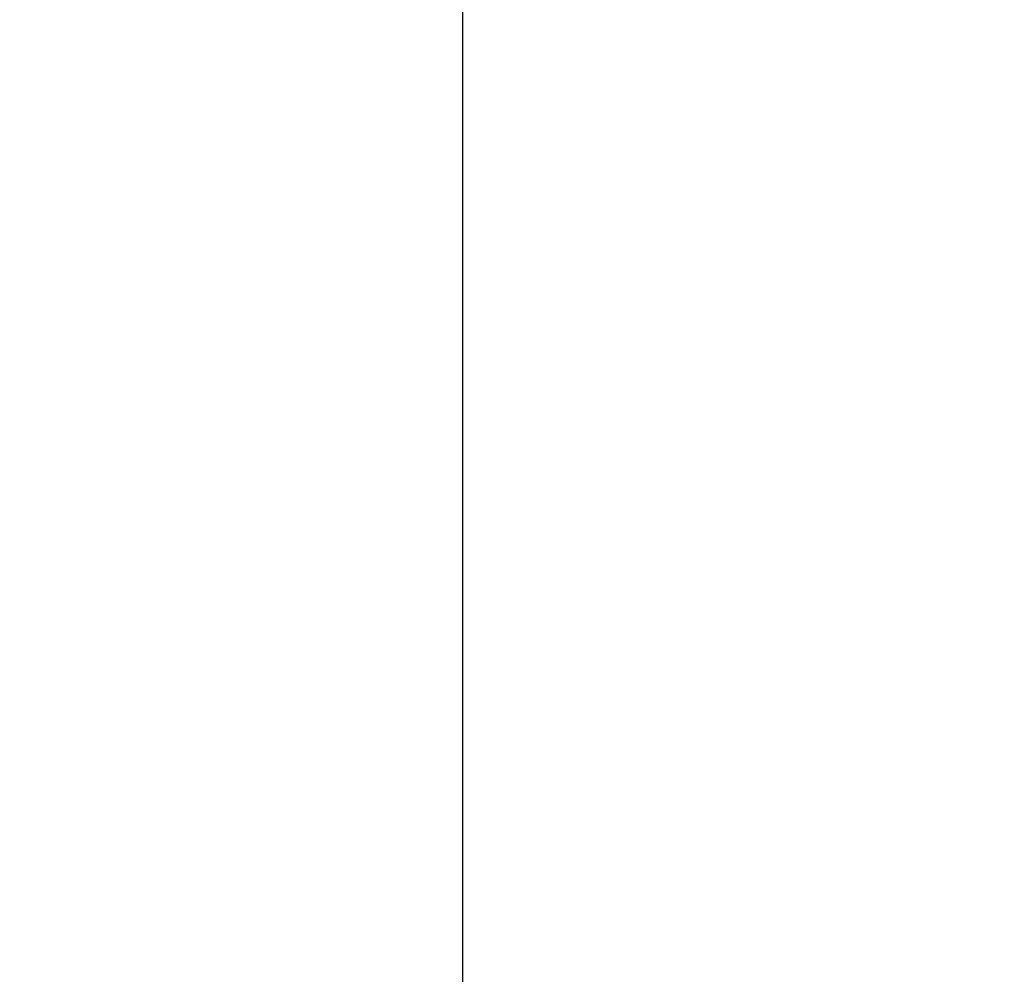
# Model space of a CAD drawing. Header units: millimetres. Extents: x 4747 to 1198744, y 17680 to 73179.
# Tile 349 of 377: x 128324.443 to 128324.756, y 52460.731 to 52461.034. Entities that reach past the tile are written whole.
import ezdxf

# ---------------------------------------------------------------- set-up
doc = ezdxf.new("R2010")
doc.units = ezdxf.units.MM

msp = doc.modelspace()

# ---------------------------------------------------------------- hatches: boundary and pattern name
at = {"lineweight": 9}
h = msp.add_hatch(dxfattribs=at)
h.set_pattern_fill('ANSI31', color=256)
h.set_pattern_definition([(45, (42400.086, 91010.9538), (-2.24506403, 2.24506403), [])])
h.paths.add_polyline_path([(128430.59851, 52453.67604), (128430.59851, 52456.17604), (128360.59851, 52456.17604), (128360.59851, 52386.17604), (128363.09851, 52386.17604, 0.414214), (128367.59851, 52390.67604), (128367.59851, 52440.17604, -0.414214), (128376.59851, 52449.17604), (128426.09851, 52449.17604, 0.414214)])
h.paths.add_polyline_path([(128384.58417, 52464.17604), (128384.58417, 52467.17604), (128324.58417, 52467.17604), (128324.58417, 52427.17604), (128327.58417, 52427.17604, 0.414214), (128330.58417, 52430.17604), (128330.58417, 52455.17604, -0.414214), (128336.58417, 52461.17604), (128381.58417, 52461.17604, 0.414214)])
h = msp.add_hatch()
h.set_pattern_fill('ANSI33', color=256, scale=50)
h.set_pattern_definition([(45, (42400.1, 91172.18), (-224.5064, 224.5064), []), (45, (42624.6, 91172.18), (-224.5064, 224.5064), [158.75, -79.375])])
h.paths.add_polyline_path([(127935.59851, 51321.72172), (128335.59894, 51321.72172), (128335.59852, 52427.17352), (128324.58417, 52427.17604), (128324.58417, 52461.17604), (127935.59851, 52461.17604)])

# ---------------------------------------------------------------- linework, layer by layer
msp.add_lwpolyline([(128324.58417, 52427.17604), (128324.58417, 52467.17604), (128384.58417, 52467.17604), (128384.58417, 52464.17604, -0.414214), (128381.58417, 52461.17604), (128336.58417, 52461.17604, 0.414214), (128330.58417, 52455.17604), (128330.58417, 52430.17604, -0.414214), (128327.58417, 52427.17604), (128324.58417, 52427.17604)], format="xyb")

doc.saveas('drawing.dxf')
